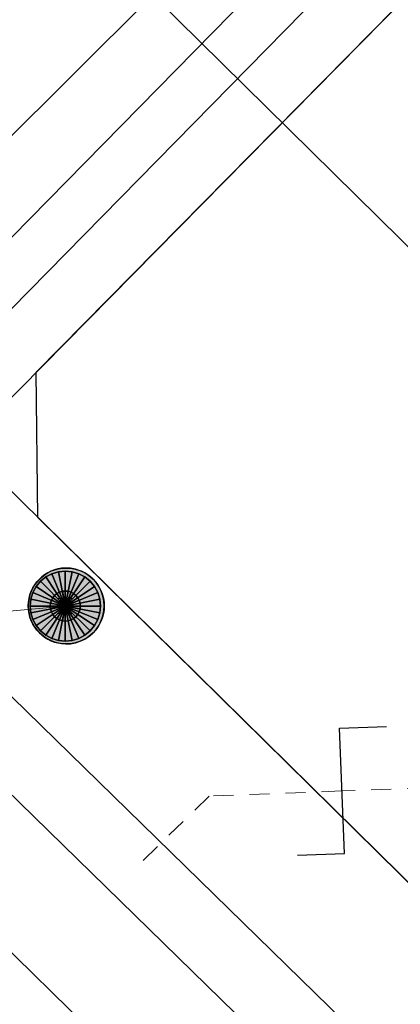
# Model space of a CAD drawing. Header units: metres. Extents: x 2695560 to 2696939, y 1260491 to 1262050.
# Tile 356 of 656: x 2695894.62 to 2695898.42, y 1260994.44 to 1261004.27. Entities that reach past the tile are written whole.
import ezdxf

# ---------------------------------------------------------------- set-up
doc = ezdxf.new("R2010")
doc.units = ezdxf.units.M
doc.linetypes.add('AUSGEZOGEN', pattern=[0])
doc.linetypes.add('VERDECKT2_S2', pattern=[0.36, 0.2, -0.16])
for name, color, linetype in [('XR$1$AV_Linien (BB)', 7, 'AUSGEZOGEN'), ('XR$1$AW_LK_Schachtdeckel', 24, 'AUSGEZOGEN'), ('XR$1$AW_LK_Zwischenpunkt', 24, 'AUSGEZOGEN'), ('XR$1$Liegenschaftsgrenzen', 7, 'AUSGEZOGEN'), ('XR$1$PFAW', 255, 'AUSGEZOGEN'), ('XR$1$RP_Abstandslinie', 7, 'AUSGEZOGEN')]:
    doc.layers.add(name, color=color, linetype=linetype)
for name, color, linetype, lineweight in [('XR$2$ABW-Linie-R-genau', 4, 'AUSGEZOGEN', 18), ('XR$2$ABW-Linie-R-ungenau', 4, 'VERDECKT2_S2', 18), ('XR$2$ABW-LinieFlaeche-R-genau', 4, 'AUSGEZOGEN', 18), ('XR$2$ABW-Punkt', 6, 'AUSGEZOGEN', 18), ('XR$2$ELE-LinieFlaeche-genau', 1, 'AUSGEZOGEN', 18), ('XR$2$GAS-Linie-genau', 12, 'AUSGEZOGEN', 18)]:
    doc.layers.add(name, color=color, linetype=linetype, lineweight=lineweight)

# ---------------------------------------------------------------- blocks, each defined once
blk = doc.blocks.new('BAW2093')
at = {"transparency": 33554687}
blk.add_lwpolyline([(-0.375, -0.5), (0, -0.5), (0, 0.5), (0.375, 0.5)], dxfattribs=at)
blk = doc.blocks.new('BAW2088')
at = {"layer": 'XR$1$PFAW', "transparency": 33554687}
blk.add_hatch(color=253, dxfattribs=at).paths.add_polyline_path([(0.51, 0), (0.5, 0.101), (0.47, 0.197), (0.421, 0.286), (0.355, 0.362), (0.275, 0.424), (0.184, 0.469), (0.086, 0.494), (-0.015, 0.499), (-0.115, 0.484), (-0.21, 0.449), (-0.296, 0.395), (-0.369, 0.326), (-0.427, 0.243), (-0.467, 0.15), (-0.487, 0.051), (-0.487, -0.051), (-0.467, -0.15), (-0.427, -0.243), (-0.369, -0.326), (-0.296, -0.395), (-0.21, -0.449), (-0.115, -0.484), (-0.015, -0.499), (0.086, -0.494), (0.184, -0.469), (0.275, -0.424), (0.355, -0.362), (0.421, -0.286), (0.47, -0.197), (0.5, -0.101)])
at = {"transparency": 33554687}
for start, end in [(91.1948, 268.8052), (268.8052, 91.1948)]:
    blk.add_arc((0.01, 0), 0.5, start, end, dxfattribs=at)
at = {"layer": 'XR$1$PFAW', "transparency": 33554687}
blk.add_circle((0.01, 0), 0.5, dxfattribs=at)
blk = doc.blocks.new('ABW-SCHLAMMSAMMLER_RUND')
at = {"layer": 'XR$2$ABW-Punkt', "linetype": 'AUSGEZOGEN', "lineweight": 13, "transparency": 33554687}
for p, q in [((-69.9, 75, 2500), (69.9, 75, 2500)), ((-69.9, -75, 2500), (69.9, -75, 2500))]:
    blk.add_line(p, q, dxfattribs=at)
blk.add_polyline3d([(90, 0, 2500), (0, 0, 2500), (-90, 0, 2500)], dxfattribs=at)
at = {"layer": 'XR$2$ABW-Punkt', "linetype": 'AUSGEZOGEN', "lineweight": 25, "transparency": 33554687}
for points in [[(-106.1, 106.1, 2500), (0, 0, 2500), (-124.7, 83.3, 2500)], [(-106.1, 106.1), (0, 0), (-124.7, 83.3)], [(-106.1, 106.1, 2500), (-106.1, 106.1), (-124.7, 83.3), (-124.7, 83.3, 2500)], [(-83.3, 124.7, 2500), (0, 0, 2500), (-106.1, 106.1, 2500)], [(-83.3, 124.7), (0, 0), (-106.1, 106.1)], [(-83.3, 124.7, 2500), (-83.3, 124.7), (-106.1, 106.1), (-106.1, 106.1, 2500)], [(-57.4, 138.6, 2500), (0, 0, 2500), (-83.3, 124.7, 2500)], [(-57.4, 138.6), (0, 0), (-83.3, 124.7)], [(-57.4, 138.6, 2500), (-57.4, 138.6), (-83.3, 124.7), (-83.3, 124.7, 2500)], [(-29.3, 147.1, 2500), (0, 0, 2500), (-57.4, 138.6, 2500)], [(-29.3, 147.1), (0, 0), (-57.4, 138.6)], [(-29.3, 147.1, 2500), (-29.3, 147.1), (-57.4, 138.6), (-57.4, 138.6, 2500)], [(0, 150, 2500), (0, 0, 2500), (-29.3, 147.1, 2500)], [(0, 150), (0, 0), (-29.3, 147.1)], [(0, 150, 2500), (0, 150), (-29.3, 147.1), (-29.3, 147.1, 2500)], [(29.3, 147.1, 2500), (0, 0, 2500), (0, 150, 2500)], [(29.3, 147.1), (0, 0), (0, 150)], [(29.3, 147.1, 2500), (29.3, 147.1), (0, 150), (0, 150, 2500)], [(57.4, 138.6, 2500), (0, 0, 2500), (29.3, 147.1, 2500)], [(57.4, 138.6), (0, 0), (29.3, 147.1)], [(83.3, 124.7, 2500), (0, 0, 2500), (57.4, 138.6, 2500)], [(83.3, 124.7), (0, 0), (57.4, 138.6)], [(106.1, 106.1, 2500), (0, 0, 2500), (83.3, 124.7, 2500)], [(106.1, 106.1), (0, 0), (83.3, 124.7)], [(124.7, 83.3, 2500), (0, 0, 2500), (106.1, 106.1, 2500)], [(124.7, 83.3), (0, 0), (106.1, 106.1)], [(57.4, 138.6, 2500), (57.4, 138.6), (29.3, 147.1), (29.3, 147.1, 2500)], [(83.3, 124.7, 2500), (83.3, 124.7), (57.4, 138.6), (57.4, 138.6, 2500)], [(106.1, 106.1, 2500), (106.1, 106.1), (83.3, 124.7), (83.3, 124.7, 2500)], [(124.7, 83.3, 2500), (124.7, 83.3), (106.1, 106.1), (106.1, 106.1, 2500)], [(-147.1, 29.3, 2500), (0, 0, 2500), (-150, 0, 2500)], [(-147.1, 29.3), (0, 0), (-150, 0)], [(-147.1, 29.3, 2500), (-147.1, 29.3), (-150, 0), (-150, 0, 2500)], [(-150, 0, 2500), (0, 0, 2500), (-147.1, -29.3, 2500)], [(-150, 0), (0, 0), (-147.1, -29.3)], [(-138.6, 57.4, 2500), (0, 0, 2500), (-147.1, 29.3, 2500)], [(-138.6, 57.4), (0, 0), (-147.1, 29.3)], [(-138.6, 57.4, 2500), (-138.6, 57.4), (-147.1, 29.3), (-147.1, 29.3, 2500)], [(-147.1, -29.3, 2500), (0, 0, 2500), (-138.6, -57.4, 2500)], [(-147.1, -29.3), (0, 0), (-138.6, -57.4)], [(-124.7, 83.3, 2500), (0, 0, 2500), (-138.6, 57.4, 2500)], [(-124.7, 83.3), (0, 0), (-138.6, 57.4)], [(-124.7, 83.3, 2500), (-124.7, 83.3), (-138.6, 57.4), (-138.6, 57.4, 2500)], [(-138.6, -57.4, 2500), (0, 0, 2500), (-124.7, -83.3, 2500)], [(-138.6, -57.4), (0, 0), (-124.7, -83.3)], [(-124.7, -83.3, 2500), (0, 0, 2500), (-106.1, -106.1, 2500)], [(-124.7, -83.3), (0, 0), (-106.1, -106.1)], [(-106.1, -106.1, 2500), (0, 0, 2500), (-83.3, -124.7, 2500)], [(-106.1, -106.1), (0, 0), (-83.3, -124.7)], [(-83.3, -124.7, 2500), (0, 0, 2500), (-57.4, -138.6, 2500)], [(-83.3, -124.7), (0, 0), (-57.4, -138.6)], [(-57.4, -138.6, 2500), (0, 0, 2500), (-29.3, -147.1, 2500)], [(-57.4, -138.6), (0, 0), (-29.3, -147.1)], [(-29.3, -147.1, 2500), (0, 0, 2500), (0, -150, 2500)], [(-29.3, -147.1), (0, 0), (0, -150)], [(138.6, 57.4, 2500), (0, 0, 2500), (124.7, 83.3, 2500)], [(138.6, 57.4), (0, 0), (124.7, 83.3)], [(147.1, 29.3, 2500), (0, 0, 2500), (138.6, 57.4, 2500)], [(147.1, 29.3), (0, 0), (138.6, 57.4)], [(150, 0, 2500), (0, 0, 2500), (147.1, 29.3, 2500)], [(150, 0), (0, 0), (147.1, 29.3)], [(0, -150, 2500), (0, 0, 2500), (29.3, -147.1, 2500)], [(29.3, -147.1, 2500), (0, 0, 2500), (57.4, -138.6, 2500)], [(57.4, -138.6, 2500), (0, 0, 2500), (83.3, -124.7, 2500)], [(83.3, -124.7, 2500), (0, 0, 2500), (106.1, -106.1, 2500)], [(106.1, -106.1, 2500), (0, 0, 2500), (124.7, -83.3, 2500)], [(124.7, -83.3, 2500), (0, 0, 2500), (138.6, -57.4, 2500)], [(138.6, -57.4, 2500), (0, 0, 2500), (147.1, -29.3, 2500)], [(147.1, -29.3, 2500), (0, 0, 2500), (150, 0, 2500)], [(0, -150), (0, 0), (29.3, -147.1)], [(29.3, -147.1), (0, 0), (57.4, -138.6)], [(57.4, -138.6), (0, 0), (83.3, -124.7)], [(83.3, -124.7), (0, 0), (106.1, -106.1)], [(106.1, -106.1), (0, 0), (124.7, -83.3)], [(124.7, -83.3), (0, 0), (138.6, -57.4)], [(138.6, -57.4), (0, 0), (147.1, -29.3)], [(147.1, -29.3), (0, 0), (150, 0)], [(138.6, 57.4, 2500), (138.6, 57.4), (124.7, 83.3), (124.7, 83.3, 2500)], [(147.1, 29.3, 2500), (147.1, 29.3), (138.6, 57.4), (138.6, 57.4, 2500)], [(150, 0, 2500), (150, 0), (147.1, 29.3), (147.1, 29.3, 2500)], [(-150, 0, 2500), (-150, 0), (-147.1, -29.3), (-147.1, -29.3, 2500)], [(-147.1, -29.3, 2500), (-147.1, -29.3), (-138.6, -57.4), (-138.6, -57.4, 2500)], [(-138.6, -57.4, 2500), (-138.6, -57.4), (-124.7, -83.3), (-124.7, -83.3, 2500)], [(-124.7, -83.3, 2500), (-124.7, -83.3), (-106.1, -106.1), (-106.1, -106.1, 2500)], [(106.1, -106.1, 2500), (106.1, -106.1), (124.7, -83.3), (124.7, -83.3, 2500)], [(124.7, -83.3, 2500), (124.7, -83.3), (138.6, -57.4), (138.6, -57.4, 2500)], [(138.6, -57.4, 2500), (138.6, -57.4), (147.1, -29.3), (147.1, -29.3, 2500)], [(147.1, -29.3, 2500), (147.1, -29.3), (150, 0), (150, 0, 2500)], [(-106.1, -106.1, 2500), (-106.1, -106.1), (-83.3, -124.7), (-83.3, -124.7, 2500)], [(-83.3, -124.7, 2500), (-83.3, -124.7), (-57.4, -138.6), (-57.4, -138.6, 2500)], [(-57.4, -138.6, 2500), (-57.4, -138.6), (-29.3, -147.1), (-29.3, -147.1, 2500)], [(-29.3, -147.1, 2500), (-29.3, -147.1), (0, -150), (0, -150, 2500)], [(0, -150, 2500), (0, -150), (29.3, -147.1), (29.3, -147.1, 2500)], [(29.3, -147.1, 2500), (29.3, -147.1), (57.4, -138.6), (57.4, -138.6, 2500)], [(57.4, -138.6, 2500), (57.4, -138.6), (83.3, -124.7), (83.3, -124.7, 2500)], [(83.3, -124.7, 2500), (83.3, -124.7), (106.1, -106.1), (106.1, -106.1, 2500)]]:
    blk.add_3dface(points, dxfattribs=at)
blk = doc.blocks.new('ABW-DECKEL')
at = {"layer": 'XR$2$ABW-Punkt', "linetype": 'AUSGEZOGEN', "lineweight": 25, "transparency": 33554687}
for points in [[(-133.9, 323.4, 2500), (0, 0, 2500), (-194.4, 291, 2500)], [(-133.9, 323.4), (0, 0), (-194.4, 291)], [(-133.9, 323.4, 2500), (-133.9, 323.4), (-194.4, 291), (-194.4, 291, 2500)], [(-68.3, 343.3, 2500), (0, 0, 2500), (-133.9, 323.4, 2500)], [(-68.3, 343.3), (0, 0), (-133.9, 323.4)], [(-68.3, 343.3, 2500), (-68.3, 343.3), (-133.9, 323.4), (-133.9, 323.4, 2500)], [(0, 350, 2500), (0, 0, 2500), (-68.3, 343.3, 2500)], [(0, 350), (0, 0), (-68.3, 343.3)], [(0, 350, 2500), (0, 350), (-68.3, 343.3), (-68.3, 343.3, 2500)], [(68.3, 343.3, 2500), (0, 0, 2500), (0, 350, 2500)], [(68.3, 343.3), (0, 0), (0, 350)], [(68.3, 343.3, 2500), (68.3, 343.3), (0, 350), (0, 350, 2500)], [(133.9, 323.4, 2500), (0, 0, 2500), (68.3, 343.3, 2500)], [(133.9, 323.4), (0, 0), (68.3, 343.3)], [(194.4, 291, 2500), (0, 0, 2500), (133.9, 323.4, 2500)], [(194.4, 291), (0, 0), (133.9, 323.4)], [(133.9, 323.4, 2500), (133.9, 323.4), (68.3, 343.3), (68.3, 343.3, 2500)], [(194.4, 291, 2500), (194.4, 291), (133.9, 323.4), (133.9, 323.4, 2500)], [(-247.5, 247.5, 2500), (0, 0, 2500), (-291, 194.4, 2500)], [(-247.5, 247.5), (0, 0), (-291, 194.4)], [(-247.5, 247.5, 2500), (-247.5, 247.5), (-291, 194.4), (-291, 194.4, 2500)], [(-194.4, 291, 2500), (0, 0, 2500), (-247.5, 247.5, 2500)], [(-194.4, 291), (0, 0), (-247.5, 247.5)], [(-194.4, 291, 2500), (-194.4, 291), (-247.5, 247.5), (-247.5, 247.5, 2500)], [(247.5, 247.5, 2500), (0, 0, 2500), (194.4, 291, 2500)], [(247.5, 247.5), (0, 0), (194.4, 291)], [(291, 194.4, 2500), (0, 0, 2500), (247.5, 247.5, 2500)], [(291, 194.4), (0, 0), (247.5, 247.5)], [(247.5, 247.5, 2500), (247.5, 247.5), (194.4, 291), (194.4, 291, 2500)], [(291, 194.4, 2500), (291, 194.4), (247.5, 247.5), (247.5, 247.5, 2500)], [(-323.4, 133.9, 2500), (0, 0, 2500), (-343.3, 68.3, 2500)], [(-323.4, 133.9), (0, 0), (-343.3, 68.3)], [(-323.4, 133.9, 2500), (-323.4, 133.9), (-343.3, 68.3), (-343.3, 68.3, 2500)], [(-291, 194.4, 2500), (0, 0, 2500), (-323.4, 133.9, 2500)], [(-291, 194.4), (0, 0), (-323.4, 133.9)], [(-291, 194.4, 2500), (-291, 194.4), (-323.4, 133.9), (-323.4, 133.9, 2500)], [(323.4, 133.9, 2500), (0, 0, 2500), (291, 194.4, 2500)], [(323.4, 133.9), (0, 0), (291, 194.4)], [(343.3, 68.3, 2500), (0, 0, 2500), (323.4, 133.9, 2500)], [(343.3, 68.3), (0, 0), (323.4, 133.9)], [(323.4, 133.9, 2500), (323.4, 133.9), (291, 194.4), (291, 194.4, 2500)], [(343.3, 68.3, 2500), (343.3, 68.3), (323.4, 133.9), (323.4, 133.9, 2500)], [(-343.3, 68.3, 2500), (0, 0, 2500), (-350, 0, 2500)], [(-343.3, 68.3), (0, 0), (-350, 0)], [(-343.3, 68.3, 2500), (-343.3, 68.3), (-350, 0), (-350, 0, 2500)], [(-350, 0, 2500), (0, 0, 2500), (-343.3, -68.3, 2500)], [(-350, 0), (0, 0), (-343.3, -68.3)], [(-343.3, -68.3, 2500), (0, 0, 2500), (-323.4, -133.9, 2500)], [(-343.3, -68.3), (0, 0), (-323.4, -133.9)], [(-323.4, -133.9, 2500), (0, 0, 2500), (-291, -194.4, 2500)], [(-323.4, -133.9), (0, 0), (-291, -194.4)], [(-291, -194.4, 2500), (0, 0, 2500), (-247.5, -247.5, 2500)], [(-291, -194.4), (0, 0), (-247.5, -247.5)], [(-247.5, -247.5, 2500), (0, 0, 2500), (-194.4, -291, 2500)], [(-247.5, -247.5), (0, 0), (-194.4, -291)], [(-194.4, -291, 2500), (0, 0, 2500), (-133.9, -323.4, 2500)], [(-194.4, -291), (0, 0), (-133.9, -323.4)], [(-133.9, -323.4, 2500), (0, 0, 2500), (-68.3, -343.3, 2500)], [(-133.9, -323.4), (0, 0), (-68.3, -343.3)], [(-68.3, -343.3, 2500), (0, 0, 2500), (0, -350, 2500)], [(-68.3, -343.3), (0, 0), (0, -350)], [(350, 0, 2500), (0, 0, 2500), (343.3, 68.3, 2500)], [(350, 0), (0, 0), (343.3, 68.3)], [(0, -350, 2500), (0, 0, 2500), (68.3, -343.3, 2500)], [(68.3, -343.3, 2500), (0, 0, 2500), (133.9, -323.4, 2500)], [(133.9, -323.4, 2500), (0, 0, 2500), (194.4, -291, 2500)], [(194.4, -291, 2500), (0, 0, 2500), (247.5, -247.5, 2500)], [(247.5, -247.5, 2500), (0, 0, 2500), (291, -194.4, 2500)], [(291, -194.4, 2500), (0, 0, 2500), (323.4, -133.9, 2500)], [(323.4, -133.9, 2500), (0, 0, 2500), (343.3, -68.3, 2500)], [(343.3, -68.3, 2500), (0, 0, 2500), (350, 0, 2500)], [(0, -350), (0, 0), (68.3, -343.3)], [(68.3, -343.3), (0, 0), (133.9, -323.4)], [(133.9, -323.4), (0, 0), (194.4, -291)], [(194.4, -291), (0, 0), (247.5, -247.5)], [(247.5, -247.5), (0, 0), (291, -194.4)], [(291, -194.4), (0, 0), (323.4, -133.9)], [(323.4, -133.9), (0, 0), (343.3, -68.3)], [(343.3, -68.3), (0, 0), (350, 0)], [(350, 0, 2500), (350, 0), (343.3, 68.3), (343.3, 68.3, 2500)], [(-350, 0, 2500), (-350, 0), (-343.3, -68.3), (-343.3, -68.3, 2500)], [(-343.3, -68.3, 2500), (-343.3, -68.3), (-323.4, -133.9), (-323.4, -133.9, 2500)], [(323.4, -133.9, 2500), (323.4, -133.9), (343.3, -68.3), (343.3, -68.3, 2500)], [(343.3, -68.3, 2500), (343.3, -68.3), (350, 0), (350, 0, 2500)], [(-323.4, -133.9, 2500), (-323.4, -133.9), (-291, -194.4), (-291, -194.4, 2500)], [(-291, -194.4, 2500), (-291, -194.4), (-247.5, -247.5), (-247.5, -247.5, 2500)], [(247.5, -247.5, 2500), (247.5, -247.5), (291, -194.4), (291, -194.4, 2500)], [(291, -194.4, 2500), (291, -194.4), (323.4, -133.9), (323.4, -133.9, 2500)], [(-247.5, -247.5, 2500), (-247.5, -247.5), (-194.4, -291), (-194.4, -291, 2500)], [(-194.4, -291, 2500), (-194.4, -291), (-133.9, -323.4), (-133.9, -323.4, 2500)], [(133.9, -323.4, 2500), (133.9, -323.4), (194.4, -291), (194.4, -291, 2500)], [(194.4, -291, 2500), (194.4, -291), (247.5, -247.5), (247.5, -247.5, 2500)], [(-133.9, -323.4, 2500), (-133.9, -323.4), (-68.3, -343.3), (-68.3, -343.3, 2500)], [(-68.3, -343.3, 2500), (-68.3, -343.3), (0, -350), (0, -350, 2500)], [(0, -350, 2500), (0, -350), (68.3, -343.3), (68.3, -343.3, 2500)], [(68.3, -343.3, 2500), (68.3, -343.3), (133.9, -323.4), (133.9, -323.4, 2500)]]:
    blk.add_3dface(points, dxfattribs=at)

msp = doc.modelspace()

# ---------------------------------------------------------------- linework, layer by layer
at = {"layer": 'XR$1$AV_Linien (BB)', "color": 7, "linetype": 'AUSGEZOGEN', "transparency": 33554687}
for p, q in [((2695894.803, 1260999.297), (2695894.786, 1261000.747)), ((2695898.901, 1260995.255), (2695894.803, 1260999.297))]:
    msp.add_line(p, q, dxfattribs=at)
msp.add_lwpolyline([(2695894.786, 1261000.747), (2695902.42, 1261008.5), (2695912.83, 1261019.01)], dxfattribs=at)
at = {"layer": 'XR$1$Liegenschaftsgrenzen', "color": 7, "linetype": 'AUSGEZOGEN', "transparency": 33554687}
for p, q in [((2695902.42, 1261008.5), (2695894.07, 1261000.02)), ((2695894.07, 1261000.02), (2695907.09, 1260987.18))]:
    msp.add_line(p, q, dxfattribs=at)
at = {"layer": 'XR$1$RP_Abstandslinie', "color": 7, "linetype": 'AUSGEZOGEN', "transparency": 33554687}
msp.add_lwpolyline([(2695815.92, 1261083.45), (2695852.53, 1261047.34), (2695889.71, 1261010.67), (2695915.9, 1260984.83), (2695942.7, 1260958.39), (2695972.35, 1260992.97), (2695942.13, 1261023.53), (2695912.25, 1261053.75), (2695881.66, 1261084.69), (2695850.32, 1261116.38)], dxfattribs=at)
at = {"layer": 'XR$2$ABW-Linie-R-genau', "linetype": 'AUSGEZOGEN', "transparency": 33554687}
msp.add_line((2695895.076, 1260998.413), (2695893.277, 1260998.25), dxfattribs=at)
at = {"layer": 'XR$2$ABW-Linie-R-ungenau', "linetype": 'VERDECKT2_S2', "transparency": 33554687}
msp.add_line((2695902.284, 1260996.742), (2695897.833, 1260996.567), dxfattribs=at)
msp.add_lwpolyline([(2695897.833, 1260996.567), (2695896.51, 1260996.515), (2695895.78, 1260995.803)], dxfattribs=at)
at = {"layer": 'XR$2$ABW-LinieFlaeche-R-genau', "linetype": 'AUSGEZOGEN', "transparency": 33554687}
msp.add_lwpolyline([(2695939.0773, 1260952.9897), (2695890.3153, 1261000.6557), (2695890.8047, 1261001.1563), (2695939.5667, 1260953.4903), (2695939.0773, 1260952.9897)], close=True, dxfattribs=at)
at = {"layer": 'XR$2$ELE-LinieFlaeche-genau', "linetype": 'AUSGEZOGEN', "transparency": 33554687}
msp.add_lwpolyline([(2695894.1785, 1261001.7261), (2695907.4605, 1261015.2651), (2695907.8175, 1261014.9149), (2695894.5355, 1261001.3759), (2695894.1785, 1261001.7261)], close=True, dxfattribs=at)
at = {"layer": 'XR$2$GAS-Linie-genau', "linetype": 'AUSGEZOGEN', "transparency": 33554687}
for p, q in [((2695892.829, 1261001.403), (2695896.878, 1261005.439)), ((2695890.408, 1260998.989), (2695906.707, 1260983.059))]:
    msp.add_line(p, q, dxfattribs=at)

# ---------------------------------------------------------------- block references
at = {"layer": 'XR$1$AW_LK_Schachtdeckel', "color": 24, "linetype": 'AUSGEZOGEN', "lineweight": -3, "transparency": 33554687, "xscale": 0.7578193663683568, "yscale": 0.7578193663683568}
msp.add_blockref('BAW2088', (2695895.078, 1260998.414), dxfattribs=at)
at = {"layer": 'XR$1$AW_LK_Zwischenpunkt', "color": 24, "linetype": 'AUSGEZOGEN', "lineweight": -3, "transparency": 33554687, "xscale": 1.250000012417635, "yscale": 1.250000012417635, "rotation": 2.251329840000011}
msp.add_blockref('BAW2093', (2695897.836, 1260996.568), dxfattribs=at)
at = {"layer": 'XR$2$ABW-Punkt', "color": 6, "linetype": 'AUSGEZOGEN', "lineweight": 18, "transparency": 33554687, "xscale": 0.001, "yscale": 0.001, "zscale": 0.001, "rotation": 360}
for name in ['ABW-DECKEL', 'ABW-SCHLAMMSAMMLER_RUND']:
    msp.add_blockref(name, (2695895.076, 1260998.413), dxfattribs=at)

doc.saveas('drawing.dxf')
